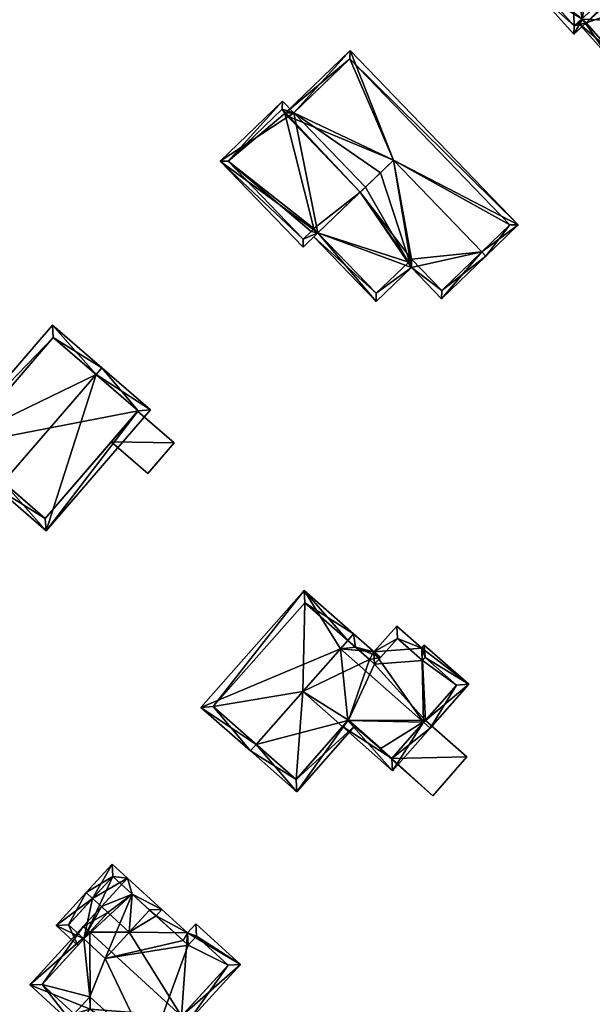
# Model space of a CAD drawing. Header units: inches. Extents: x 2685601 to 2690022, y 1235992 to 1239010.
# Tile 320 of 390: x 2689048 to 2689097, y 1238155 to 1238239. Entities that reach past the tile are written whole.
import ezdxf

# ---------------------------------------------------------------- set-up
doc = ezdxf.new("R2010")
doc.units = ezdxf.units.IN
doc.header["$MEASUREMENT"] = 0
doc.layers.add('Gebaeude Einzelhaus', color=10, linetype='Continuous')
doc.layers.add('Offenes Gebaeude', color=10, linetype='Continuous')

msp = doc.modelspace()

# ---------------------------------------------------------------- meshes
at = {"layer": 'Gebaeude Einzelhaus'}
mesh = msp.add_polyface(dxfattribs=at)
corners = [(2689092.337, 1238247.613, 511.307), (2689092.003, 1238247.985, 510.567), (2689088.93, 1238245.236, 510.567), (2689092.323, 1238242.193, 517.278), (2689091.951, 1238241.86, 517.278), (2689092.642, 1238247.272, 511.985), (2689099.054, 1238248.215, 517.278), (2689096.057, 1238250.327, 511.985), (2689099.426, 1238248.548, 517.278), (2689096.445, 1238251.132, 511.48), (2689096.679, 1238251.618, 511.175), (2689096.153, 1238239.288, 511.158), (2689095.4, 1238238.004, 510.567), (2689096.457, 1238238.949, 510.567), (2689096.657, 1238244.19, 515.46), (2689101.708, 1238244.235, 511.136), (2689102.876, 1238244.691, 510.567), (2689102.001, 1238243.908, 510.567), (2689095.439, 1238238.71, 511.216), (2689096.124, 1238239.321, 511.215), (2689102.17, 1238244.73, 511.215), (2689101.668, 1238244.28, 511.215), (2689089.636, 1238245.198, 511.306), (2689096.124, 1238239.321, 511.158), (2689095.751, 1238238.988, 510.567), (2689098.493, 1238235.924, 510.567), (2689101.247, 1238239.059, 515.46), (2689101.581, 1238238.686, 515.46), (2689104.781, 1238241.549, 510.567), (2689102.04, 1238244.613, 510.567), (2689101.668, 1238244.28, 511.136), (2689098.531, 1238236.63, 511.157), (2689104.075, 1238241.588, 511.137), (2689101.668, 1238244.28, 502.765), (2689102.001, 1238243.908, 502.764), (2689102.17, 1238244.73, 502.765), (2689099.303, 1238247.936, 502.765), (2689099.303, 1238247.936, 511.48), (2689092.337, 1238247.613, 502.765), (2689089.636, 1238245.198, 502.765), (2689095.439, 1238238.71, 502.764), (2689096.124, 1238239.321, 502.764), (2689096.457, 1238238.949, 502.764), (2689095.273, 1238244.331, 502.765), (2689098.531, 1238236.63, 502.764), (2689104.075, 1238241.588, 502.764)]
mesh.append_faces([[corners[k] for k in face] for face in [(29, 15, 30), (29, 32, 15), (32, 27, 26), (29, 28, 32), (32, 28, 27), (25, 31, 27), (27, 31, 26), (25, 24, 31), (31, 24, 11), (11, 24, 23), (26, 15, 14), (15, 29, 30), (27, 28, 26), (26, 28, 15), (15, 28, 29), (11, 26, 14), (11, 25, 26), (26, 25, 27), (11, 24, 25), (11, 23, 24), (22, 1, 0), (22, 2, 1), (22, 4, 2), (22, 3, 4), (8, 9, 10), (8, 6, 9), (20, 15, 21), (20, 17, 15), (20, 16, 17), (20, 8, 16), (20, 6, 8), (4, 18, 12), (12, 18, 13), (13, 18, 11), (11, 18, 19), (4, 3, 18), (6, 15, 8), (8, 15, 16), (16, 15, 17), (3, 14, 6), (6, 14, 15), (4, 11, 3), (3, 11, 14), (4, 12, 11), (11, 12, 13), (7, 8, 9), (9, 8, 10), (5, 6, 7), (7, 6, 8), (5, 3, 6), (0, 2, 5), (5, 2, 3), (3, 2, 4), (0, 1, 2)]], dxfattribs={"color": 13})
mesh.append_faces([[corners[k] for k in face] for face in [(42, 45, 44), (42, 34, 45), (32, 17, 15), (32, 45, 17), (17, 45, 34), (32, 44, 45), (26, 31, 32), (32, 31, 44), (11, 13, 31), (31, 13, 44), (44, 13, 42), (41, 33, 42), (42, 33, 34), (33, 36, 35), (38, 43, 39), (39, 43, 40), (40, 43, 41), (41, 43, 33), (33, 43, 36), (23, 11, 19), (23, 13, 11), (23, 41, 13), (13, 41, 42), (18, 23, 19), (18, 40, 23), (23, 40, 41), (18, 39, 40), (3, 22, 18), (18, 22, 39), (39, 22, 38), (38, 22, 0), (6, 37, 9), (6, 20, 37), (37, 20, 36), (36, 20, 35), (30, 20, 21), (30, 35, 20), (30, 33, 35), (15, 30, 21), (15, 17, 30), (30, 17, 33), (33, 17, 34)]], dxfattribs={"color": 41})
mesh = msp.add_polyface(dxfattribs=at)
corners = [(2689087.518, 1238219.339, 509.23), (2689081.485, 1238218.006, 507.987), (2689084.073, 1238215.323, 507.986), (2689079.941, 1238227.196, 509.23), (2689078.826, 1238226.122, 508.864), (2689077.541, 1238224.883, 508.443), (2689077.103, 1238224.461, 508.299), (2689073.478, 1238220.965, 507.11), (2689078.454, 1238215.084, 506.992), (2689087.865, 1238218.979, 509.23), (2689073.119, 1238220.618, 506.992), (2689078.466, 1238215.791, 507.11), (2689084.085, 1238216.03, 508.104), (2689081.256, 1238218.463, 508.023), (2689081.498, 1238218.714, 508.105), (2689071.41, 1238231.241, 509.346), (2689077.541, 1238224.883, 509.346), (2689079.941, 1238227.196, 508.447), (2689090.629, 1238221.644, 507.412), (2689087.518, 1238219.339, 508.447), (2689076.228, 1238236.581, 507.412), (2689087.865, 1238218.979, 508.447), (2689070.703, 1238231.254, 509.481), (2689071.05, 1238230.894, 509.481), (2689089.921, 1238221.656, 507.547), (2689076.215, 1238235.874, 507.547), (2689071.41, 1238231.241, 510.069), (2689070.426, 1238232.261, 510.069), (2689065.08, 1238227.106, 508.391), (2689073.478, 1238220.965, 508.794), (2689072.195, 1238219.728, 508.391), (2689077.541, 1238224.883, 510.069), (2689070.414, 1238231.554, 509.956), (2689071.05, 1238230.894, 509.956), (2689065.788, 1238227.094, 508.504), (2689072.208, 1238220.435, 508.504), (2689072.89, 1238221.074, 508.715), (2689073.131, 1238221.325, 508.794), (2689078.466, 1238215.791, 499.655), (2689073.478, 1238220.965, 499.655), (2689081.256, 1238218.463, 499.655), (2689081.498, 1238218.714, 499.655), (2689084.085, 1238216.03, 499.655), (2689087.518, 1238219.339, 499.655), (2689079.941, 1238227.196, 499.655), (2689077.103, 1238224.461, 499.655), (2689077.104, 1238224.46, 509.51), (2689089.921, 1238221.656, 499.655), (2689076.215, 1238235.874, 499.655), (2689071.05, 1238230.894, 499.655), (2689070.703, 1238231.254, 499.655), (2689077.104, 1238224.46, 499.655), (2689070.625, 1238231.179, 499.655), (2689070.414, 1238231.554, 499.655), (2689065.788, 1238227.094, 499.655), (2689072.208, 1238220.435, 499.655), (2689072.89, 1238221.074, 499.655), (2689073.131, 1238221.325, 499.655)]
mesh.append_faces([[corners[k] for k in face] for face in [(36, 37, 29), (35, 36, 29), (30, 35, 29), (34, 35, 28), (28, 35, 30), (32, 34, 27), (27, 34, 28), (33, 32, 26), (26, 32, 27), (26, 29, 31), (26, 28, 29), (29, 28, 30), (26, 27, 28), (22, 15, 23), (18, 25, 20), (20, 25, 22), (22, 25, 15), (19, 24, 21), (21, 24, 18), (18, 24, 25), (15, 22, 23), (15, 20, 22), (18, 19, 21), (15, 17, 20), (20, 17, 18), (18, 17, 19), (15, 4, 17), (15, 16, 4), (7, 11, 10), (9, 12, 0), (2, 12, 9), (14, 12, 1), (13, 14, 1), (11, 13, 1), (1, 12, 2), (10, 11, 8), (8, 11, 1), (8, 7, 10), (0, 2, 9), (8, 1, 7), (7, 1, 6), (6, 1, 5), (5, 1, 4), (4, 1, 3), (3, 1, 0), (0, 1, 2)]], dxfattribs={"color": 13})
mesh.append_faces([[corners[k] for k in face] for face in [(54, 56, 55), (54, 57, 56), (57, 45, 39), (54, 52, 57), (57, 52, 45), (54, 53, 52), (52, 53, 50), (26, 31, 15), (15, 31, 16), (46, 29, 6), (6, 29, 7), (46, 31, 29), (46, 16, 31), (57, 7, 37), (37, 7, 29), (57, 39, 7), (37, 36, 57), (57, 36, 56), (36, 35, 56), (56, 35, 55), (35, 34, 55), (55, 34, 54), (34, 53, 54), (34, 32, 53), (33, 22, 32), (32, 22, 53), (53, 22, 50), (33, 23, 22), (26, 23, 33), (26, 15, 23), (49, 52, 50), (49, 51, 52), (49, 44, 51), (44, 47, 43), (49, 48, 44), (44, 48, 47), (23, 49, 22), (22, 49, 50), (15, 49, 23), (15, 25, 49), (49, 25, 48), (25, 24, 48), (48, 24, 47), (24, 43, 47), (24, 19, 43), (16, 5, 4), (6, 16, 46), (6, 5, 16), (45, 40, 39), (39, 40, 38), (45, 41, 40), (41, 43, 42), (45, 44, 41), (41, 44, 43), (17, 4, 3), (0, 19, 3), (3, 19, 17), (12, 19, 0), (42, 43, 12), (12, 43, 19), (12, 41, 42), (12, 14, 41), (14, 13, 41), (41, 13, 40), (13, 11, 40), (40, 11, 38), (11, 7, 38), (38, 7, 39)]], dxfattribs={"color": 41})
mesh = msp.add_polyface(dxfattribs=at)
corners = [(2689054.465, 1238208.819, 503.117), (2689050.168, 1238195.443, 501.021), (2689059.11, 1238205.798, 501.021), (2689046.503, 1238199.597, 503.117), (2689046.013, 1238199.03, 503.117), (2689054.955, 1238209.386, 503.117), (2689050.713, 1238213.05, 501.021), (2689041.77, 1238202.694, 501.021), (2689058.053, 1238205.72, 501.307), (2689050.79, 1238211.993, 501.301), (2689042.828, 1238202.771, 501.302), (2689050.09, 1238196.5, 501.307), (2689058.053, 1238205.72, 490.662), (2689050.79, 1238211.993, 490.662), (2689042.828, 1238202.771, 490.662), (2689050.09, 1238196.5, 490.662), (2689055.749, 1238203.052, 499.713), (2689058.014, 1238205.675, 499.613), (2689058.014, 1238205.675, 499.713), (2689055.749, 1238203.052, 499.613)]
mesh.append_faces([[corners[k] for k in face] for face in [(1, 11, 8), (3, 11, 4), (10, 3, 4), (4, 11, 1), (9, 10, 7), (7, 10, 4), (6, 9, 7), (0, 9, 5), (8, 0, 5), (5, 9, 6), (1, 8, 2), (2, 8, 5), (0, 7, 3), (3, 7, 4), (5, 6, 0), (0, 6, 7), (0, 2, 5), (4, 1, 3), (3, 1, 0), (0, 1, 2)]], dxfattribs={"color": 13})
mesh.append_faces([[corners[k] for k in face] for face in [(12, 15, 14), (12, 14, 13), (19, 12, 17), (19, 15, 12), (16, 11, 19), (19, 11, 15), (8, 16, 18), (17, 8, 18), (8, 17, 12), (16, 8, 11), (3, 15, 11), (3, 14, 15), (3, 10, 14), (10, 9, 14), (14, 9, 13), (0, 13, 9), (0, 12, 13), (0, 8, 12)]], dxfattribs={"color": 41})
mesh = msp.add_polyface(dxfattribs=at)
corners = [(2689076.041, 1238179.168, 500.602), (2689075.585, 1238178.65, 500.305), (2689079.876, 1238174.869, 500.305), (2689082.536, 1238179.022, 502.401), (2689083.098, 1238178.526, 502.401), (2689075.394, 1238185.315, 502.401), (2689078.259, 1238185.063, 501.781), (2689076.691, 1238185.453, 502.052), (2689086.406, 1238182.28, 500.583), (2689082.369, 1238185.389, 500.706), (2689082.591, 1238185.643, 500.583), (2689080.24, 1238187.265, 500.706), (2689076.521, 1238186.595, 501.781), (2689076.029, 1238186.036, 502.052), (2689085.348, 1238182.214, 500.855), (2689082.66, 1238184.583, 500.856), (2689082.438, 1238184.329, 500.978), (2689080.301, 1238186.211, 500.979), (2689078.32, 1238184.01, 502.054), (2689077.879, 1238184.408, 502.051), (2689079.81, 1238175.928, 500.628), (2689076.081, 1238179.213, 500.628), (2689072.285, 1238190.328, 500.305), (2689063.448, 1238180.299, 500.305), (2689076.028, 1238186.036, 502.401), (2689076.521, 1238186.595, 502.401), (2689068.18, 1238177.129, 502.401), (2689067.684, 1238176.566, 502.401), (2689077.879, 1238184.408, 501.426), (2689078.32, 1238184.01, 501.192), (2689078.822, 1238184.567, 501.189), (2689071.66, 1238173.063, 500.305), (2689076.644, 1238178.717, 500.305), (2689076.081, 1238179.213, 500.602), (2689071.594, 1238174.121, 500.601), (2689072.353, 1238189.269, 500.584), (2689064.506, 1238180.365, 500.584), (2689076.081, 1238179.213, 490.018), (2689075.585, 1238178.65, 490.018), (2689078.854, 1238176.77, 498.486), (2689079.81, 1238175.928, 498.486), (2689078.854, 1238176.77, 490.018), (2689082.685, 1238179.191, 498.486), (2689085.348, 1238182.214, 490.018), (2689082.685, 1238179.191, 490.018), (2689082.66, 1238184.583, 490.018), (2689082.438, 1238184.329, 490.018), (2689080.301, 1238186.211, 490.018), (2689078.32, 1238184.01, 490.018), (2689077.879, 1238184.408, 490.018), (2689076.029, 1238186.036, 490.018), (2689072.171, 1238181.659, 490.018), (2689079.81, 1238175.928, 490.018), (2689072.353, 1238189.269, 490.018), (2689064.506, 1238180.365, 490.018), (2689071.594, 1238174.121, 490.018)]
mesh.append_faces([[corners[k] for k in face] for face in [(22, 36, 23), (23, 36, 27), (27, 36, 26), (25, 35, 22), (22, 35, 36), (25, 24, 35), (7, 30, 28), (28, 30, 29), (7, 25, 30), (7, 24, 25), (32, 0, 33), (27, 34, 31), (31, 34, 32), (32, 34, 0), (27, 26, 34), (31, 26, 27), (33, 0, 32), (32, 0, 31), (31, 0, 26), (5, 26, 0), (7, 24, 5), (7, 25, 24), (28, 30, 7), (7, 30, 25), (28, 29, 30), (5, 23, 26), (26, 23, 27), (25, 22, 24), (24, 22, 5), (5, 22, 23), (2, 20, 4), (4, 20, 3), (20, 0, 21), (2, 1, 20), (20, 1, 0), (6, 7, 12), (12, 7, 13), (6, 19, 7), (6, 18, 19), (9, 17, 11), (11, 17, 6), (6, 17, 18), (9, 16, 17), (8, 15, 10), (10, 15, 9), (9, 15, 16), (4, 14, 8), (8, 14, 15), (4, 3, 14), (7, 12, 13), (7, 6, 12), (6, 9, 11), (9, 8, 10), (6, 3, 9), (9, 3, 8), (8, 3, 4), (7, 5, 6), (6, 5, 3), (0, 3, 5), (0, 2, 3), (3, 2, 4), (0, 1, 2)]], dxfattribs={"color": 13})
mesh.append_faces([[corners[k] for k in face] for face in [(50, 51, 53), (53, 51, 54), (54, 51, 55), (55, 51, 38), (34, 1, 0), (34, 55, 1), (1, 55, 38), (26, 36, 34), (34, 36, 55), (55, 36, 54), (36, 35, 54), (54, 35, 53), (35, 50, 53), (7, 13, 24), (24, 13, 35), (35, 13, 50), (51, 37, 38), (37, 44, 41), (41, 44, 52), (44, 46, 43), (43, 46, 45), (37, 48, 44), (44, 48, 46), (46, 48, 47), (50, 49, 51), (51, 49, 37), (37, 49, 48), (28, 7, 19), (28, 13, 7), (28, 50, 13), (28, 49, 50), (29, 28, 18), (18, 28, 19), (29, 49, 28), (29, 48, 49), (17, 29, 18), (17, 48, 29), (17, 47, 48), (17, 16, 47), (47, 16, 46), (16, 15, 46), (46, 15, 45), (15, 14, 45), (45, 14, 43), (43, 42, 44), (42, 20, 40), (42, 3, 20), (43, 14, 42), (42, 14, 3), (39, 37, 41), (39, 33, 37), (39, 21, 33), (40, 20, 39), (39, 20, 21), (0, 33, 21), (0, 1, 33), (33, 1, 37), (37, 1, 38)]], dxfattribs={"color": 41})
mesh = msp.add_polyface(dxfattribs=at)
corners = [(2689079.81, 1238175.928, 498.486), (2689083.316, 1238172.731, 498.486), (2689086.244, 1238176.054, 498.486), (2689078.801, 1238176.71, 498.486), (2689082.685, 1238179.191, 498.486), (2689078.854, 1238176.77, 498.486), (2689082.685, 1238179.191, 490.018), (2689086.244, 1238176.054, 490.018), (2689078.801, 1238176.71, 490.018), (2689078.854, 1238176.77, 490.018), (2689083.316, 1238172.731, 490.018), (2689079.81, 1238175.928, 490.018)]
mesh.append_faces([[corners[k] for k in face] for face in [(3, 0, 5), (0, 2, 4), (3, 1, 0), (0, 1, 2)]], dxfattribs={"color": 13})
mesh.append_faces([[corners[k] for k in face] for face in [(11, 8, 9), (11, 10, 8), (6, 7, 11), (11, 7, 10), (2, 1, 7), (7, 1, 10), (1, 3, 10), (10, 3, 8), (8, 5, 9), (8, 3, 5), (7, 6, 2), (2, 6, 4)]], dxfattribs={"color": 41})
mesh = msp.add_polyface(dxfattribs=at)
corners = [(2689053.4, 1238160.465, 491.049), (2689051.034, 1238161.611, 490.814), (2689052.893, 1238159.911, 490.814), (2689054.16, 1238163.919, 492.006), (2689053.606, 1238164.425, 492.006), (2689054.912, 1238163.231, 492.006), (2689055.466, 1238162.725, 492.006), (2689055.846, 1238166.875, 491.103), (2689057.153, 1238165.681, 491.103), (2689057.563, 1238164.289, 491.307), (2689057.307, 1238161.041, 492.006), (2689059.041, 1238162.938, 491.307), (2689060.101, 1238162.985, 491.103), (2689059.043, 1238162.94, 491.306), (2689059.598, 1238162.435, 491.306), (2689052.094, 1238161.659, 491.049), (2689055.894, 1238165.815, 491.307), (2689059.041, 1238162.938, 482.314), (2689057.551, 1238164.3, 482.314), (2689055.894, 1238165.815, 482.315), (2689052.094, 1238161.659, 482.314), (2689053.4, 1238160.465, 482.314), (2689055.241, 1238158.781, 482.314)]
mesh.append_faces([[corners[k] for k in face] for face in [(8, 16, 7), (7, 16, 4), (4, 16, 3), (8, 9, 16), (8, 12, 9), (9, 12, 13), (13, 12, 14), (4, 15, 1), (1, 15, 2), (2, 15, 0), (4, 3, 15), (12, 13, 14), (8, 9, 12), (12, 9, 13), (9, 10, 11), (9, 6, 10), (8, 5, 9), (9, 5, 6), (8, 3, 5), (8, 7, 3), (3, 7, 4), (3, 0, 5), (5, 0, 6), (4, 1, 3), (3, 1, 0), (0, 1, 2)]], dxfattribs={"color": 13})
mesh.append_faces([[corners[k] for k in face] for face in [(18, 21, 19), (19, 21, 20), (18, 22, 21), (18, 17, 22), (20, 21, 15), (15, 21, 0), (3, 19, 15), (15, 19, 20), (3, 16, 19), (9, 18, 16), (16, 18, 19), (11, 17, 9), (9, 17, 18)]], dxfattribs={"color": 41})
mesh = msp.add_polyface(dxfattribs=at)
corners = [(2689053.916, 1238161.03, 492.631), (2689057.307, 1238161.041, 492.006), (2689055.466, 1238162.725, 492.006), (2689061.775, 1238153.847, 492.631), (2689062.29, 1238160.984, 491.103), (2689059.598, 1238162.435, 491.306), (2689059.041, 1238162.938, 491.307), (2689053.363, 1238161.536, 492.631), (2689054.912, 1238163.231, 492.006), (2689066.834, 1238158.269, 490.814), (2689062.329, 1238153.341, 492.631), (2689063.006, 1238161.768, 490.814), (2689060.101, 1238162.985, 491.103), (2689059.043, 1238162.94, 491.306), (2689057.563, 1238164.289, 491.307), (2689053.961, 1238154.45, 491.343), (2689048.771, 1238156.514, 490.814), (2689052.626, 1238152.99, 490.814), (2689059.071, 1238149.779, 491.342), (2689049.831, 1238156.561, 491.014), (2689052.579, 1238154.05, 491.015), (2689053.914, 1238155.51, 491.542), (2689059.024, 1238150.839, 491.542), (2689065.774, 1238158.221, 491.018), (2689063.054, 1238160.708, 491.018), (2689062.338, 1238159.924, 491.307), (2689061.909, 1238160.328, 491.305), (2689059.043, 1238162.94, 482.314), (2689061.909, 1238160.328, 482.314), (2689053.4, 1238160.465, 491.049), (2689053.4, 1238160.465, 482.314), (2689049.831, 1238156.561, 482.314), (2689052.579, 1238154.05, 482.314), (2689053.914, 1238155.51, 482.314), (2689059.024, 1238150.839, 482.314), (2689060.945, 1238152.939, 491.652), (2689062.613, 1238154.765, 490.674), (2689059.332, 1238151.176, 490.574), (2689059.332, 1238151.176, 490.674), (2689062.613, 1238154.765, 490.574), (2689065.774, 1238158.221, 482.314), (2689060.945, 1238152.939, 491.552), (2689063.054, 1238160.708, 482.314), (2689062.338, 1238159.924, 482.314), (2689055.241, 1238158.781, 482.314), (2689059.041, 1238162.938, 482.314), (2689057.551, 1238164.3, 482.314)]
mesh.append_faces([[corners[k] for k in face] for face in [(7, 2, 0), (7, 8, 2), (4, 5, 12), (4, 26, 5), (4, 25, 26), (11, 24, 4), (4, 24, 25), (23, 10, 3), (11, 9, 24), (24, 9, 23), (23, 9, 10), (15, 22, 18), (18, 22, 10), (10, 22, 3), (15, 21, 22), (17, 20, 15), (15, 20, 21), (7, 19, 16), (16, 19, 17), (17, 19, 20), (7, 0, 19), (3, 18, 10), (0, 15, 3), (3, 15, 18), (7, 16, 0), (0, 16, 15), (15, 16, 17), (6, 13, 14), (6, 5, 13), (5, 4, 12), (4, 9, 11), (4, 3, 9), (9, 3, 10), (0, 2, 7), (7, 2, 8), (6, 1, 5), (5, 1, 4), (4, 1, 3), (3, 1, 0), (0, 1, 2)]], dxfattribs={"color": 13})
mesh.append_faces([[corners[k] for k in face] for face in [(28, 45, 27), (27, 45, 46), (28, 44, 45), (44, 33, 30), (30, 33, 31), (31, 33, 32), (44, 34, 33), (28, 43, 44), (44, 43, 34), (34, 43, 40), (40, 43, 42), (26, 43, 28), (26, 25, 43), (25, 24, 43), (43, 24, 42), (24, 23, 42), (42, 23, 40), (41, 37, 39), (39, 23, 36), (39, 40, 23), (34, 39, 37), (39, 34, 40), (35, 22, 38), (38, 22, 37), (37, 22, 34), (36, 3, 35), (3, 36, 23), (35, 3, 22), (22, 21, 34), (34, 21, 33), (21, 20, 33), (33, 20, 32), (20, 19, 32), (32, 19, 31), (29, 0, 2), (31, 19, 30), (30, 19, 29), (29, 19, 0), (27, 5, 28), (28, 5, 26), (27, 13, 5)]], dxfattribs={"color": 41})
at = {"layer": 'Offenes Gebaeude'}
mesh = msp.add_polyface(dxfattribs=at)
corners = [(2689055.749, 1238203.052, 499.713), (2689061.149, 1238202.966, 499.713), (2689058.014, 1238205.675, 499.713), (2689058.885, 1238200.344, 499.713), (2689055.749, 1238203.052, 499.613), (2689058.885, 1238200.344, 499.613), (2689061.149, 1238202.966, 499.613), (2689058.014, 1238205.675, 499.613)]
mesh.append_faces([[corners[k] for k in face] for face in [(3, 1, 0), (0, 1, 2)]], dxfattribs={"color": 13})
mesh.append_faces([[corners[k] for k in face] for face in [(6, 4, 7), (6, 5, 4), (6, 7, 1), (1, 7, 2), (1, 3, 6), (6, 3, 5), (5, 3, 4), (4, 3, 0)]], dxfattribs={"color": 41})

doc.saveas('drawing.dxf')
